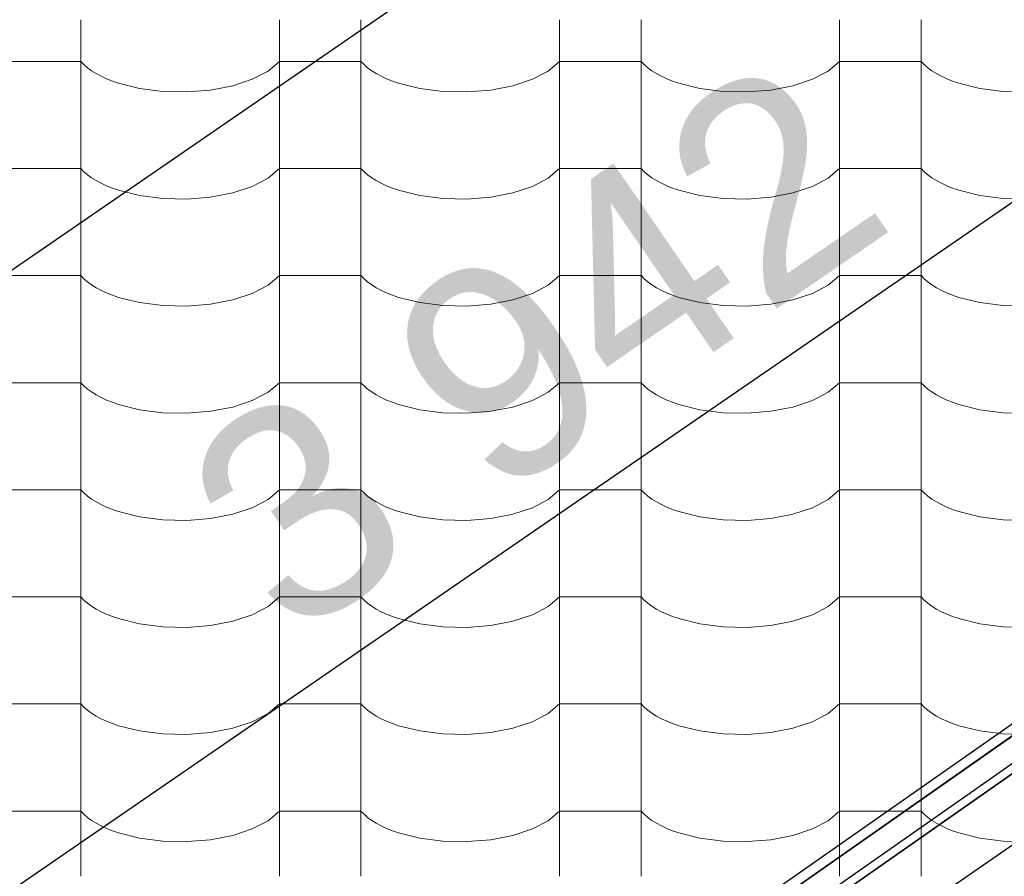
# Model space of a CAD drawing. Header units: millimetres. Extents: x -36478 to 31050, y -14815 to 11827.
# Tile 463 of 656: x -8305 to -7725, y 8535 to 9040. Entities that reach past the tile are written whole.
import ezdxf

# ---------------------------------------------------------------- set-up
doc = ezdxf.new("R2010")
doc.units = ezdxf.units.MM
doc.header["$MEASUREMENT"] = 0
doc.linetypes.add('Wipeout_Contour', pattern=[1000, 0, -1000])
for name, color, linetype in [('Nové_0', 7, 'Continuous'), ('Nové_Konstrukce - krov', 7, 'Continuous'), ('Nové_Kóty - SP', 7, 'Continuous'), ('Nové_Výplně - Povrchové', 7, 'Continuous')]:
    doc.layers.add(name, color=color, linetype=linetype)
doc.styles.add('GENEROVANÝ_STYL_2', font='txt')
doc.dimstyles.new('GENEROVANÝ_STYL__1', dxfattribs={"dimtxt": 125, "dimasz": 190, "dimexe": 0.18, "dimexo": 300, "dimgap": 0, "dimtad": 1, "dimdec": 0, "dimzin": 0, "dimdsep": 46, "dimtxsty": 'GENEROVANÝ_STYL_2', "dimblk": 'ARROWHEAD_6', "dimblk1": 'ARROWHEAD_6', "dimblk2": 'ARROWHEAD_6', "dimcen": 0.09, "dimclrd": 1, "dimclre": 1, "dimclrt": 1, "dimazin": 0, "dimtfac": 1, "dimtdec": 4, "dimtmove": 0, "dimatfit": 3, "dimfxl": 1, "dimtolj": 1, "dimtzin": 0, "dimarcsym": 0})
doc.dimstyles.new('GENEROVANÝ_STYL__2', dxfattribs={"dimtxt": 125, "dimasz": 190, "dimexe": 0.18, "dimexo": 300, "dimgap": 0, "dimtad": 1, "dimdec": 0, "dimzin": 0, "dimdsep": 46, "dimtxsty": 'GENEROVANÝ_STYL_2', "dimblk": 'ARROWHEAD_6', "dimblk1": 'ARROWHEAD_6', "dimblk2": 'ARROWHEAD_6', "dimcen": 0.09, "dimclrd": 1, "dimclre": 1, "dimclrt": 1, "dimazin": 0, "dimtfac": 1, "dimtdec": 4, "dimtmove": 2, "dimatfit": 3, "dimfxl": 1, "dimtolj": 1, "dimtzin": 0, "dimarcsym": 0})

# ---------------------------------------------------------------- blocks, each defined once
blk = doc.blocks.new('*X13')
at = {"layer": 'Nové_Výplně - Povrchové', "color": 21, "linetype": 'Continuous', "lineweight": 20, "true_color": 0xffaaaa}
for p, q in [((-8268.69, 9039.87), (-8268.69, 8976.99)), ((-8151.72, 9039.87), (-8151.72, 8976.99)), ((-8103.69, 9039.87), (-8103.69, 8976.99)), ((-7986.72, 9039.87), (-7986.72, 8976.99)), ((-7938.69, 9039.87), (-7938.69, 8976.99)), ((-7821.72, 9039.87), (-7821.72, 8976.99)), ((-7773.69, 9039.87), (-7773.69, 8976.99)), ((-8292.71, 9015.34), (-8316.72, 9015.34)), ((-8268.69, 9015.34), (-8292.71, 9015.34)), ((-8268.69, 9015.34), (-8266.86, 9013.44)), ((-8158.39, 9009.65), (-8151.72, 9015.34)), ((-8127.71, 9015.34), (-8151.72, 9015.34)), ((-8103.69, 9015.34), (-8127.71, 9015.34)), ((-8103.69, 9015.34), (-8101.86, 9013.44)), ((-7993.39, 9009.65), (-7986.72, 9015.34)), ((-7962.71, 9015.34), (-7986.72, 9015.34)), ((-7938.69, 9015.34), (-7962.71, 9015.34)), ((-7938.69, 9015.34), (-7936.86, 9013.44)), ((-7828.39, 9009.65), (-7821.72, 9015.34)), ((-7797.71, 9015.34), (-7821.72, 9015.34)), ((-7773.69, 9015.34), (-7797.71, 9015.34)), ((-7773.69, 9015.34), (-7771.86, 9013.44)), ((-8266.86, 9013.44), (-8264.74, 9011.61)), ((-8264.74, 9011.61), (-8262.34, 9009.86)), ((-8262.34, 9009.86), (-8259.65, 9008.19)), ((-8259.65, 9008.19), (-8256.71, 9006.61)), ((-8167.7, 9004.78), (-8158.39, 9009.65)), ((-8101.86, 9013.44), (-8099.74, 9011.61)), ((-8099.74, 9011.61), (-8097.34, 9009.86)), ((-8097.34, 9009.86), (-8094.65, 9008.19)), ((-8094.65, 9008.19), (-8091.71, 9006.61)), ((-8002.7, 9004.78), (-7993.39, 9009.65)), ((-7936.86, 9013.44), (-7934.74, 9011.61)), ((-7934.74, 9011.61), (-7932.34, 9009.86)), ((-7932.34, 9009.86), (-7929.65, 9008.19)), ((-7929.65, 9008.19), (-7926.71, 9006.61)), ((-7837.7, 9004.78), (-7828.39, 9009.65)), ((-7771.86, 9013.44), (-7769.74, 9011.61)), ((-7769.74, 9011.61), (-7767.34, 9009.86)), ((-7767.34, 9009.86), (-7764.65, 9008.19)), ((-7764.65, 9008.19), (-7761.71, 9006.61)), ((-8256.71, 9006.61), (-8253.53, 9005.13)), ((-8253.53, 9005.13), (-8250.12, 9003.76)), ((-8250.12, 9003.76), (-8246.5, 9002.51)), ((-8246.5, 9002.51), (-8234.05, 8999.41)), ((-8179.18, 9000.99), (-8167.7, 9004.78)), ((-8091.71, 9006.61), (-8088.53, 9005.13)), ((-8088.53, 9005.13), (-8085.12, 9003.76)), ((-8085.12, 9003.76), (-8081.5, 9002.51)), ((-8081.5, 9002.51), (-8069.05, 8999.41)), ((-8014.18, 9000.99), (-8002.7, 9004.78)), ((-7926.71, 9006.61), (-7923.53, 9005.13)), ((-7923.53, 9005.13), (-7920.12, 9003.76)), ((-7920.12, 9003.76), (-7916.5, 9002.51)), ((-7916.5, 9002.51), (-7904.05, 8999.41)), ((-7849.18, 9000.99), (-7837.7, 9004.78)), ((-7761.71, 9006.61), (-7758.53, 9005.13)), ((-7758.53, 9005.13), (-7755.12, 9003.76)), ((-7755.12, 9003.76), (-7751.5, 9002.51)), ((-7751.5, 9002.51), (-7739.05, 8999.41)), ((-8234.05, 8999.41), (-8220.39, 8997.65)), ((-8220.39, 8997.65), (-8206.21, 8997.33)), ((-8206.21, 8997.33), (-8192.24, 8998.46)), ((-8192.24, 8998.46), (-8179.18, 9000.99)), ((-8069.05, 8999.41), (-8055.39, 8997.65)), ((-8055.39, 8997.65), (-8041.21, 8997.33)), ((-8041.21, 8997.33), (-8027.24, 8998.46)), ((-8027.24, 8998.46), (-8014.18, 9000.99)), ((-7904.05, 8999.41), (-7890.39, 8997.65)), ((-7890.39, 8997.65), (-7876.21, 8997.33)), ((-7876.21, 8997.33), (-7862.24, 8998.46)), ((-7862.24, 8998.46), (-7849.18, 9000.99)), ((-7739.05, 8999.41), (-7725.39, 8997.65)), ((-7725.39, 8997.65), (-7711.21, 8997.33)), ((-8268.69, 8976.77), (-8268.69, 8913.89)), ((-8151.72, 8976.77), (-8151.72, 8913.89)), ((-8103.69, 8976.77), (-8103.69, 8913.89)), ((-7986.72, 8976.77), (-7986.72, 8913.89)), ((-7938.69, 8976.77), (-7938.69, 8913.89)), ((-7821.72, 8976.77), (-7821.72, 8913.89)), ((-7773.69, 8976.77), (-7773.69, 8913.89)), ((-8292.71, 8952.23), (-8316.72, 8952.23)), ((-8268.69, 8952.23), (-8292.71, 8952.23)), ((-8268.69, 8952.23), (-8266.86, 8950.34)), ((-8266.86, 8950.34), (-8264.74, 8948.51)), ((-8158.39, 8946.54), (-8151.72, 8952.23)), ((-8127.71, 8952.23), (-8151.72, 8952.23)), ((-8103.69, 8952.23), (-8127.71, 8952.23)), ((-8103.69, 8952.23), (-8101.86, 8950.34)), ((-8101.86, 8950.34), (-8099.74, 8948.51)), ((-7993.39, 8946.54), (-7986.72, 8952.23)), ((-7962.71, 8952.23), (-7986.72, 8952.23)), ((-7938.69, 8952.23), (-7962.71, 8952.23)), ((-7938.69, 8952.23), (-7936.86, 8950.34)), ((-7936.86, 8950.34), (-7934.74, 8948.51)), ((-7828.39, 8946.54), (-7821.72, 8952.23)), ((-7797.71, 8952.23), (-7821.72, 8952.23)), ((-7773.69, 8952.23), (-7797.71, 8952.23)), ((-7773.69, 8952.23), (-7771.86, 8950.34)), ((-7771.86, 8950.34), (-7769.74, 8948.51)), ((-8264.74, 8948.51), (-8262.34, 8946.76)), ((-8262.34, 8946.76), (-8259.65, 8945.08)), ((-8259.65, 8945.08), (-8256.71, 8943.5)), ((-8167.7, 8941.68), (-8158.39, 8946.54)), ((-8099.74, 8948.51), (-8097.34, 8946.76)), ((-8097.34, 8946.76), (-8094.65, 8945.08)), ((-8094.65, 8945.08), (-8091.71, 8943.5)), ((-8002.7, 8941.68), (-7993.39, 8946.54)), ((-7934.74, 8948.51), (-7932.34, 8946.76)), ((-7932.34, 8946.76), (-7929.65, 8945.08)), ((-7929.65, 8945.08), (-7926.71, 8943.5)), ((-7837.7, 8941.68), (-7828.39, 8946.54)), ((-7769.74, 8948.51), (-7767.34, 8946.76)), ((-7767.34, 8946.76), (-7764.65, 8945.08)), ((-7764.65, 8945.08), (-7761.71, 8943.5)), ((-8256.71, 8943.5), (-8253.53, 8942.03)), ((-8253.53, 8942.03), (-8250.12, 8940.66)), ((-8250.12, 8940.66), (-8246.5, 8939.4)), ((-8246.5, 8939.4), (-8234.05, 8936.3)), ((-8179.18, 8937.89), (-8167.7, 8941.68)), ((-8091.71, 8943.5), (-8088.53, 8942.03)), ((-8088.53, 8942.03), (-8085.12, 8940.66)), ((-8085.12, 8940.66), (-8081.5, 8939.4)), ((-8081.5, 8939.4), (-8069.05, 8936.3)), ((-8014.18, 8937.89), (-8002.7, 8941.68)), ((-7926.71, 8943.5), (-7923.53, 8942.03)), ((-7923.53, 8942.03), (-7920.12, 8940.66)), ((-7920.12, 8940.66), (-7916.5, 8939.4)), ((-7916.5, 8939.4), (-7904.05, 8936.3)), ((-7849.18, 8937.89), (-7837.7, 8941.68)), ((-7761.71, 8943.5), (-7758.53, 8942.03)), ((-7758.53, 8942.03), (-7755.12, 8940.66)), ((-7755.12, 8940.66), (-7751.5, 8939.4)), ((-7751.5, 8939.4), (-7739.05, 8936.3)), ((-8234.05, 8936.3), (-8220.39, 8934.55)), ((-8220.39, 8934.55), (-8206.21, 8934.23)), ((-8206.21, 8934.23), (-8192.24, 8935.36)), ((-8192.24, 8935.36), (-8179.18, 8937.89)), ((-8069.05, 8936.3), (-8055.39, 8934.55)), ((-8055.39, 8934.55), (-8041.21, 8934.23)), ((-8041.21, 8934.23), (-8027.24, 8935.36)), ((-8027.24, 8935.36), (-8014.18, 8937.89)), ((-7904.05, 8936.3), (-7890.39, 8934.55)), ((-7890.39, 8934.55), (-7876.21, 8934.23)), ((-7876.21, 8934.23), (-7862.24, 8935.36)), ((-7862.24, 8935.36), (-7849.18, 8937.89)), ((-7739.05, 8936.3), (-7725.39, 8934.55)), ((-7725.39, 8934.55), (-7711.21, 8934.23)), ((-8268.69, 8913.66), (-8268.69, 8850.78)), ((-8151.72, 8913.66), (-8151.72, 8850.78)), ((-8103.69, 8913.66), (-8103.69, 8850.78)), ((-7986.72, 8913.66), (-7986.72, 8850.78)), ((-7938.69, 8913.66), (-7938.69, 8850.78)), ((-7821.72, 8913.66), (-7821.72, 8850.78)), ((-7773.69, 8913.66), (-7773.69, 8850.78)), ((-8292.71, 8889.13), (-8316.72, 8889.13)), ((-8268.69, 8889.13), (-8292.71, 8889.13)), ((-8268.69, 8889.13), (-8266.86, 8887.24)), ((-8266.86, 8887.24), (-8264.74, 8885.41)), ((-8158.39, 8883.44), (-8151.72, 8889.13)), ((-8127.71, 8889.13), (-8151.72, 8889.13)), ((-8103.69, 8889.13), (-8127.71, 8889.13)), ((-8103.69, 8889.13), (-8101.86, 8887.24)), ((-8101.86, 8887.24), (-8099.74, 8885.41)), ((-7993.39, 8883.44), (-7986.72, 8889.13)), ((-7962.71, 8889.13), (-7986.72, 8889.13)), ((-7938.69, 8889.13), (-7962.71, 8889.13)), ((-7938.69, 8889.13), (-7936.86, 8887.24)), ((-7936.86, 8887.24), (-7934.74, 8885.41)), ((-7828.39, 8883.44), (-7821.72, 8889.13)), ((-7797.71, 8889.13), (-7821.72, 8889.13)), ((-7773.69, 8889.13), (-7797.71, 8889.13)), ((-7773.69, 8889.13), (-7771.86, 8887.24)), ((-7771.86, 8887.24), (-7769.74, 8885.41)), ((-8264.74, 8885.41), (-8262.34, 8883.65)), ((-8262.34, 8883.65), (-8259.65, 8881.98)), ((-8259.65, 8881.98), (-8256.71, 8880.4)), ((-8167.7, 8878.57), (-8158.39, 8883.44)), ((-8099.74, 8885.41), (-8097.34, 8883.65)), ((-8097.34, 8883.65), (-8094.65, 8881.98)), ((-8094.65, 8881.98), (-8091.71, 8880.4)), ((-8002.7, 8878.57), (-7993.39, 8883.44)), ((-7934.74, 8885.41), (-7932.34, 8883.65)), ((-7932.34, 8883.65), (-7929.65, 8881.98)), ((-7929.65, 8881.98), (-7926.71, 8880.4)), ((-7837.7, 8878.57), (-7828.39, 8883.44)), ((-7769.74, 8885.41), (-7767.34, 8883.65)), ((-7767.34, 8883.65), (-7764.65, 8881.98)), ((-7764.65, 8881.98), (-7761.71, 8880.4)), ((-8256.71, 8880.4), (-8253.53, 8878.92)), ((-8253.53, 8878.92), (-8250.12, 8877.55)), ((-8250.12, 8877.55), (-8246.5, 8876.3)), ((-8246.5, 8876.3), (-8234.05, 8873.2)), ((-8192.24, 8872.25), (-8179.18, 8874.78)), ((-8179.18, 8874.78), (-8167.7, 8878.57)), ((-8091.71, 8880.4), (-8088.53, 8878.92)), ((-8088.53, 8878.92), (-8085.12, 8877.55)), ((-8085.12, 8877.55), (-8081.5, 8876.3)), ((-8081.5, 8876.3), (-8069.05, 8873.2)), ((-8027.24, 8872.25), (-8014.18, 8874.78)), ((-8014.18, 8874.78), (-8002.7, 8878.57)), ((-7926.71, 8880.4), (-7923.53, 8878.92)), ((-7923.53, 8878.92), (-7920.12, 8877.55)), ((-7920.12, 8877.55), (-7916.5, 8876.3)), ((-7916.5, 8876.3), (-7904.05, 8873.2)), ((-7862.24, 8872.25), (-7849.18, 8874.78)), ((-7849.18, 8874.78), (-7837.7, 8878.57)), ((-7761.71, 8880.4), (-7758.53, 8878.92)), ((-7758.53, 8878.92), (-7755.12, 8877.55)), ((-7755.12, 8877.55), (-7751.5, 8876.3)), ((-7751.5, 8876.3), (-7739.05, 8873.2)), ((-8234.05, 8873.2), (-8220.39, 8871.44)), ((-8220.39, 8871.44), (-8206.21, 8871.12)), ((-8206.21, 8871.12), (-8192.24, 8872.25)), ((-8069.05, 8873.2), (-8055.39, 8871.44)), ((-8055.39, 8871.44), (-8041.21, 8871.12)), ((-8041.21, 8871.12), (-8027.24, 8872.25)), ((-7904.05, 8873.2), (-7890.39, 8871.44)), ((-7890.39, 8871.44), (-7876.21, 8871.12)), ((-7876.21, 8871.12), (-7862.24, 8872.25)), ((-7739.05, 8873.2), (-7725.39, 8871.44)), ((-7725.39, 8871.44), (-7711.21, 8871.12)), ((-8268.69, 8850.56), (-8268.69, 8787.68)), ((-8151.72, 8850.56), (-8151.72, 8787.68)), ((-8103.69, 8850.56), (-8103.69, 8787.68)), ((-7986.72, 8850.56), (-7986.72, 8787.68)), ((-7938.69, 8850.56), (-7938.69, 8787.68)), ((-7821.72, 8850.56), (-7821.72, 8787.68)), ((-7773.69, 8850.56), (-7773.69, 8787.68)), ((-8292.71, 8826.03), (-8316.72, 8826.03)), ((-8268.69, 8826.03), (-8292.71, 8826.03)), ((-8268.69, 8826.03), (-8266.86, 8824.13)), ((-8266.86, 8824.13), (-8264.74, 8822.3)), ((-8158.39, 8820.34), (-8151.72, 8826.03)), ((-8127.71, 8826.03), (-8151.72, 8826.03)), ((-8103.69, 8826.03), (-8127.71, 8826.03)), ((-8103.69, 8826.03), (-8101.86, 8824.13)), ((-8101.86, 8824.13), (-8099.74, 8822.3)), ((-7993.39, 8820.34), (-7986.72, 8826.03)), ((-7962.71, 8826.03), (-7986.72, 8826.03)), ((-7938.69, 8826.03), (-7962.71, 8826.03)), ((-7938.69, 8826.03), (-7936.86, 8824.13)), ((-7936.86, 8824.13), (-7934.74, 8822.3)), ((-7828.39, 8820.34), (-7821.72, 8826.03)), ((-7797.71, 8826.03), (-7821.72, 8826.03)), ((-7773.69, 8826.03), (-7797.71, 8826.03)), ((-7773.69, 8826.03), (-7771.86, 8824.13)), ((-7771.86, 8824.13), (-7769.74, 8822.3)), ((-8264.74, 8822.3), (-8262.34, 8820.55)), ((-8262.34, 8820.55), (-8259.65, 8818.87)), ((-8259.65, 8818.87), (-8256.71, 8817.3)), ((-8256.71, 8817.3), (-8253.53, 8815.82)), ((-8167.7, 8815.47), (-8158.39, 8820.34)), ((-8099.74, 8822.3), (-8097.34, 8820.55)), ((-8097.34, 8820.55), (-8094.65, 8818.87)), ((-8094.65, 8818.87), (-8091.71, 8817.3)), ((-8091.71, 8817.3), (-8088.53, 8815.82)), ((-8002.7, 8815.47), (-7993.39, 8820.34)), ((-7934.74, 8822.3), (-7932.34, 8820.55)), ((-7932.34, 8820.55), (-7929.65, 8818.87)), ((-7929.65, 8818.87), (-7926.71, 8817.3)), ((-7926.71, 8817.3), (-7923.53, 8815.82)), ((-7837.7, 8815.47), (-7828.39, 8820.34)), ((-7769.74, 8822.3), (-7767.34, 8820.55)), ((-7767.34, 8820.55), (-7764.65, 8818.87)), ((-7764.65, 8818.87), (-7761.71, 8817.3)), ((-7761.71, 8817.3), (-7758.53, 8815.82)), ((-8253.53, 8815.82), (-8250.12, 8814.45)), ((-8250.12, 8814.45), (-8246.5, 8813.19)), ((-8246.5, 8813.19), (-8234.05, 8810.09)), ((-8192.24, 8809.15), (-8179.18, 8811.68)), ((-8179.18, 8811.68), (-8167.7, 8815.47)), ((-8088.53, 8815.82), (-8085.12, 8814.45)), ((-8085.12, 8814.45), (-8081.5, 8813.19)), ((-8081.5, 8813.19), (-8069.05, 8810.09)), ((-8027.24, 8809.15), (-8014.18, 8811.68)), ((-8014.18, 8811.68), (-8002.7, 8815.47)), ((-7923.53, 8815.82), (-7920.12, 8814.45)), ((-7920.12, 8814.45), (-7916.5, 8813.19)), ((-7916.5, 8813.19), (-7904.05, 8810.09)), ((-7862.24, 8809.15), (-7849.18, 8811.68)), ((-7849.18, 8811.68), (-7837.7, 8815.47)), ((-7758.53, 8815.82), (-7755.12, 8814.45)), ((-7755.12, 8814.45), (-7751.5, 8813.19)), ((-7751.5, 8813.19), (-7739.05, 8810.09)), ((-8234.05, 8810.09), (-8220.39, 8808.34)), ((-8220.39, 8808.34), (-8206.21, 8808.02)), ((-8206.21, 8808.02), (-8192.24, 8809.15)), ((-8069.05, 8810.09), (-8055.39, 8808.34)), ((-8055.39, 8808.34), (-8041.21, 8808.02)), ((-8041.21, 8808.02), (-8027.24, 8809.15)), ((-7904.05, 8810.09), (-7890.39, 8808.34)), ((-7890.39, 8808.34), (-7876.21, 8808.02)), ((-7876.21, 8808.02), (-7862.24, 8809.15)), ((-7739.05, 8810.09), (-7725.39, 8808.34)), ((-7725.39, 8808.34), (-7711.21, 8808.02)), ((-8268.69, 8787.45), (-8268.69, 8724.57)), ((-8151.72, 8787.45), (-8151.72, 8724.57)), ((-8103.69, 8787.45), (-8103.69, 8724.57)), ((-7986.72, 8787.45), (-7986.72, 8724.57)), ((-7938.69, 8787.45), (-7938.69, 8724.57)), ((-7821.72, 8787.45), (-7821.72, 8724.57)), ((-7773.69, 8787.45), (-7773.69, 8724.57)), ((-8292.71, 8762.92), (-8316.72, 8762.92)), ((-8268.69, 8762.92), (-8292.71, 8762.92)), ((-8268.69, 8762.92), (-8266.86, 8761.03)), ((-8266.86, 8761.03), (-8264.74, 8759.2)), ((-8264.74, 8759.2), (-8262.34, 8757.44)), ((-8158.39, 8757.23), (-8151.72, 8762.92)), ((-8127.71, 8762.92), (-8151.72, 8762.92)), ((-8103.69, 8762.92), (-8127.71, 8762.92)), ((-8103.69, 8762.92), (-8101.86, 8761.03)), ((-8101.86, 8761.03), (-8099.74, 8759.2)), ((-8099.74, 8759.2), (-8097.34, 8757.44)), ((-7993.39, 8757.23), (-7986.72, 8762.92)), ((-7962.71, 8762.92), (-7986.72, 8762.92)), ((-7938.69, 8762.92), (-7962.71, 8762.92)), ((-7938.69, 8762.92), (-7936.86, 8761.03)), ((-7936.86, 8761.03), (-7934.74, 8759.2)), ((-7934.74, 8759.2), (-7932.34, 8757.44)), ((-7828.39, 8757.23), (-7821.72, 8762.92)), ((-7797.71, 8762.92), (-7821.72, 8762.92)), ((-7773.69, 8762.92), (-7797.71, 8762.92)), ((-7773.69, 8762.92), (-7771.86, 8761.03)), ((-7771.86, 8761.03), (-7769.74, 8759.2)), ((-7769.74, 8759.2), (-7767.34, 8757.44)), ((-8262.34, 8757.44), (-8259.65, 8755.77)), ((-8259.65, 8755.77), (-8256.71, 8754.19)), ((-8256.71, 8754.19), (-8253.53, 8752.71)), ((-8167.7, 8752.37), (-8158.39, 8757.23)), ((-8097.34, 8757.44), (-8094.65, 8755.77)), ((-8094.65, 8755.77), (-8091.71, 8754.19)), ((-8091.71, 8754.19), (-8088.53, 8752.71)), ((-8002.7, 8752.37), (-7993.39, 8757.23)), ((-7932.34, 8757.44), (-7929.65, 8755.77)), ((-7929.65, 8755.77), (-7926.71, 8754.19)), ((-7926.71, 8754.19), (-7923.53, 8752.71)), ((-7837.7, 8752.37), (-7828.39, 8757.23)), ((-7767.34, 8757.44), (-7764.65, 8755.77)), ((-7764.65, 8755.77), (-7761.71, 8754.19)), ((-7761.71, 8754.19), (-7758.53, 8752.71)), ((-8253.53, 8752.71), (-8250.12, 8751.34)), ((-8250.12, 8751.34), (-8246.5, 8750.09)), ((-8246.5, 8750.09), (-8234.05, 8746.99)), ((-8192.24, 8746.04), (-8179.18, 8748.57)), ((-8179.18, 8748.57), (-8167.7, 8752.37)), ((-8088.53, 8752.71), (-8085.12, 8751.34)), ((-8085.12, 8751.34), (-8081.5, 8750.09)), ((-8081.5, 8750.09), (-8069.05, 8746.99)), ((-8027.24, 8746.04), (-8014.18, 8748.57)), ((-8014.18, 8748.57), (-8002.7, 8752.37)), ((-7923.53, 8752.71), (-7920.12, 8751.34)), ((-7920.12, 8751.34), (-7916.5, 8750.09)), ((-7916.5, 8750.09), (-7904.05, 8746.99)), ((-7862.24, 8746.04), (-7849.18, 8748.57)), ((-7849.18, 8748.57), (-7837.7, 8752.37)), ((-7758.53, 8752.71), (-7755.12, 8751.34)), ((-7755.12, 8751.34), (-7751.5, 8750.09)), ((-7751.5, 8750.09), (-7739.05, 8746.99)), ((-8234.05, 8746.99), (-8220.39, 8745.23)), ((-8220.39, 8745.23), (-8206.21, 8744.91)), ((-8206.21, 8744.91), (-8192.24, 8746.04)), ((-8069.05, 8746.99), (-8055.39, 8745.23)), ((-8055.39, 8745.23), (-8041.21, 8744.91)), ((-8041.21, 8744.91), (-8027.24, 8746.04)), ((-7904.05, 8746.99), (-7890.39, 8745.23)), ((-7890.39, 8745.23), (-7876.21, 8744.91)), ((-7876.21, 8744.91), (-7862.24, 8746.04)), ((-7739.05, 8746.99), (-7725.39, 8745.23)), ((-7725.39, 8745.23), (-7711.21, 8744.91)), ((-8268.69, 8724.35), (-8268.69, 8661.47)), ((-8151.72, 8724.35), (-8151.72, 8661.47)), ((-8103.69, 8724.35), (-8103.69, 8661.47)), ((-7986.72, 8724.35), (-7986.72, 8661.47)), ((-7938.69, 8724.35), (-7938.69, 8661.47)), ((-7821.72, 8724.35), (-7821.72, 8661.47)), ((-7773.69, 8724.35), (-7773.69, 8661.47)), ((-8292.71, 8699.82), (-8316.72, 8699.82)), ((-8268.69, 8699.82), (-8292.71, 8699.82)), ((-8268.69, 8699.82), (-8266.86, 8697.92)), ((-8266.86, 8697.92), (-8264.74, 8696.09)), ((-8264.74, 8696.09), (-8262.34, 8694.34)), ((-8158.39, 8694.13), (-8151.72, 8699.82)), ((-8127.71, 8699.82), (-8151.72, 8699.82)), ((-8103.69, 8699.82), (-8127.71, 8699.82)), ((-8103.69, 8699.82), (-8101.86, 8697.92)), ((-8101.86, 8697.92), (-8099.74, 8696.09)), ((-8099.74, 8696.09), (-8097.34, 8694.34)), ((-7993.39, 8694.13), (-7986.72, 8699.82)), ((-7962.71, 8699.82), (-7986.72, 8699.82)), ((-7938.69, 8699.82), (-7962.71, 8699.82)), ((-7938.69, 8699.82), (-7936.86, 8697.92)), ((-7936.86, 8697.92), (-7934.74, 8696.09)), ((-7934.74, 8696.09), (-7932.34, 8694.34)), ((-7828.39, 8694.13), (-7821.72, 8699.82)), ((-7797.71, 8699.82), (-7821.72, 8699.82)), ((-7773.69, 8699.82), (-7797.71, 8699.82)), ((-7773.69, 8699.82), (-7771.86, 8697.92)), ((-7771.86, 8697.92), (-7769.74, 8696.09)), ((-7769.74, 8696.09), (-7767.34, 8694.34)), ((-8262.34, 8694.34), (-8259.65, 8692.66)), ((-8259.65, 8692.66), (-8256.71, 8691.09)), ((-8256.71, 8691.09), (-8253.53, 8689.61)), ((-8253.53, 8689.61), (-8250.12, 8688.24)), ((-8179.18, 8685.47), (-8167.7, 8689.26)), ((-8167.7, 8689.26), (-8158.39, 8694.13)), ((-8097.34, 8694.34), (-8094.65, 8692.66)), ((-8094.65, 8692.66), (-8091.71, 8691.09)), ((-8091.71, 8691.09), (-8088.53, 8689.61)), ((-8088.53, 8689.61), (-8085.12, 8688.24)), ((-8014.18, 8685.47), (-8002.7, 8689.26)), ((-8002.7, 8689.26), (-7993.39, 8694.13)), ((-7932.34, 8694.34), (-7929.65, 8692.66)), ((-7929.65, 8692.66), (-7926.71, 8691.09)), ((-7926.71, 8691.09), (-7923.53, 8689.61)), ((-7923.53, 8689.61), (-7920.12, 8688.24)), ((-7849.18, 8685.47), (-7837.7, 8689.26)), ((-7837.7, 8689.26), (-7828.39, 8694.13)), ((-7767.34, 8694.34), (-7764.65, 8692.66)), ((-7764.65, 8692.66), (-7761.71, 8691.09)), ((-7761.71, 8691.09), (-7758.53, 8689.61)), ((-7758.53, 8689.61), (-7755.12, 8688.24)), ((-8250.12, 8688.24), (-8246.5, 8686.98)), ((-8246.5, 8686.98), (-8234.05, 8683.88)), ((-8234.05, 8683.88), (-8220.39, 8682.13)), ((-8192.24, 8682.94), (-8179.18, 8685.47)), ((-8085.12, 8688.24), (-8081.5, 8686.98)), ((-8081.5, 8686.98), (-8069.05, 8683.88)), ((-8069.05, 8683.88), (-8055.39, 8682.13)), ((-8027.24, 8682.94), (-8014.18, 8685.47)), ((-7920.12, 8688.24), (-7916.5, 8686.98)), ((-7916.5, 8686.98), (-7904.05, 8683.88)), ((-7904.05, 8683.88), (-7890.39, 8682.13)), ((-7862.24, 8682.94), (-7849.18, 8685.47)), ((-7755.12, 8688.24), (-7751.5, 8686.98)), ((-7751.5, 8686.98), (-7739.05, 8683.88)), ((-7739.05, 8683.88), (-7725.39, 8682.13)), ((-8220.39, 8682.13), (-8206.21, 8681.81)), ((-8206.21, 8681.81), (-8192.24, 8682.94)), ((-8055.39, 8682.13), (-8041.21, 8681.81)), ((-8041.21, 8681.81), (-8027.24, 8682.94)), ((-7890.39, 8682.13), (-7876.21, 8681.81)), ((-7876.21, 8681.81), (-7862.24, 8682.94)), ((-7725.39, 8682.13), (-7711.21, 8681.81)), ((-8268.69, 8661.24), (-8268.69, 8598.36)), ((-8151.72, 8661.24), (-8151.72, 8598.36)), ((-8103.69, 8661.24), (-8103.69, 8598.36)), ((-7986.72, 8661.24), (-7986.72, 8598.36)), ((-7938.69, 8661.24), (-7938.69, 8598.36)), ((-7821.72, 8661.24), (-7821.72, 8598.36)), ((-7773.69, 8661.24), (-7773.69, 8598.36)), ((-8292.71, 8636.71), (-8316.72, 8636.71)), ((-8268.69, 8636.71), (-8292.71, 8636.71)), ((-8268.69, 8636.71), (-8266.86, 8634.82)), ((-8266.86, 8634.82), (-8264.74, 8632.99)), ((-8264.74, 8632.99), (-8262.34, 8631.23)), ((-8262.34, 8631.23), (-8259.65, 8629.56)), ((-8158.39, 8631.02), (-8151.72, 8636.71)), ((-8127.71, 8636.71), (-8151.72, 8636.71)), ((-8103.69, 8636.71), (-8127.71, 8636.71)), ((-8103.69, 8636.71), (-8101.86, 8634.82)), ((-8101.86, 8634.82), (-8099.74, 8632.99)), ((-8099.74, 8632.99), (-8097.34, 8631.23)), ((-8097.34, 8631.23), (-8094.65, 8629.56)), ((-7993.39, 8631.02), (-7986.72, 8636.71)), ((-7962.71, 8636.71), (-7986.72, 8636.71)), ((-7938.69, 8636.71), (-7962.71, 8636.71)), ((-7938.69, 8636.71), (-7936.86, 8634.82)), ((-7936.86, 8634.82), (-7934.74, 8632.99)), ((-7934.74, 8632.99), (-7932.34, 8631.23)), ((-7932.34, 8631.23), (-7929.65, 8629.56)), ((-7828.39, 8631.02), (-7821.72, 8636.71)), ((-7797.71, 8636.71), (-7821.72, 8636.71)), ((-7773.69, 8636.71), (-7797.71, 8636.71)), ((-7773.69, 8636.71), (-7771.86, 8634.82)), ((-7771.86, 8634.82), (-7769.74, 8632.99)), ((-7769.74, 8632.99), (-7767.34, 8631.23)), ((-7767.34, 8631.23), (-7764.65, 8629.56)), ((-8259.65, 8629.56), (-8256.71, 8627.98)), ((-8256.71, 8627.98), (-8253.53, 8626.5)), ((-8253.53, 8626.5), (-8250.12, 8625.13)), ((-8179.18, 8622.36), (-8167.7, 8626.16)), ((-8167.7, 8626.16), (-8158.39, 8631.02)), ((-8094.65, 8629.56), (-8091.71, 8627.98)), ((-8091.71, 8627.98), (-8088.53, 8626.5)), ((-8088.53, 8626.5), (-8085.12, 8625.13)), ((-8014.18, 8622.36), (-8002.7, 8626.16)), ((-8002.7, 8626.16), (-7993.39, 8631.02)), ((-7929.65, 8629.56), (-7926.71, 8627.98)), ((-7926.71, 8627.98), (-7923.53, 8626.5)), ((-7923.53, 8626.5), (-7920.12, 8625.13)), ((-7849.18, 8622.36), (-7837.7, 8626.16)), ((-7837.7, 8626.16), (-7828.39, 8631.02)), ((-7764.65, 8629.56), (-7761.71, 8627.98)), ((-7761.71, 8627.98), (-7758.53, 8626.5)), ((-7758.53, 8626.5), (-7755.12, 8625.13)), ((-8250.12, 8625.13), (-8246.5, 8623.88)), ((-8246.5, 8623.88), (-8234.05, 8620.78)), ((-8234.05, 8620.78), (-8220.39, 8619.02)), ((-8206.21, 8618.7), (-8192.24, 8619.84)), ((-8192.24, 8619.84), (-8179.18, 8622.36)), ((-8085.12, 8625.13), (-8081.5, 8623.88)), ((-8081.5, 8623.88), (-8069.05, 8620.78)), ((-8069.05, 8620.78), (-8055.39, 8619.02)), ((-8041.21, 8618.7), (-8027.24, 8619.84)), ((-8027.24, 8619.84), (-8014.18, 8622.36)), ((-7920.12, 8625.13), (-7916.5, 8623.88)), ((-7916.5, 8623.88), (-7904.05, 8620.78)), ((-7904.05, 8620.78), (-7890.39, 8619.02)), ((-7876.21, 8618.7), (-7862.24, 8619.84)), ((-7862.24, 8619.84), (-7849.18, 8622.36)), ((-7755.12, 8625.13), (-7751.5, 8623.88)), ((-7751.5, 8623.88), (-7739.05, 8620.78)), ((-7739.05, 8620.78), (-7725.39, 8619.02)), ((-8220.39, 8619.02), (-8206.21, 8618.7)), ((-8055.39, 8619.02), (-8041.21, 8618.7)), ((-7890.39, 8619.02), (-7876.21, 8618.7)), ((-7725.39, 8619.02), (-7711.21, 8618.7)), ((-8268.69, 8598.14), (-8268.69, 8535.26)), ((-8151.72, 8598.14), (-8151.72, 8535.26)), ((-8103.69, 8598.14), (-8103.69, 8535.26)), ((-7986.72, 8598.14), (-7986.72, 8535.26)), ((-7938.69, 8598.14), (-7938.69, 8535.26)), ((-7821.72, 8598.14), (-7821.72, 8535.26)), ((-7773.69, 8598.14), (-7773.69, 8535.26)), ((-8292.71, 8573.61), (-8316.72, 8573.61)), ((-8268.69, 8573.61), (-8292.71, 8573.61)), ((-8268.69, 8573.61), (-8266.86, 8571.71)), ((-8158.39, 8567.92), (-8151.72, 8573.61)), ((-8127.71, 8573.61), (-8151.72, 8573.61)), ((-8103.69, 8573.61), (-8127.71, 8573.61)), ((-8103.69, 8573.61), (-8101.86, 8571.71)), ((-7993.39, 8567.92), (-7986.72, 8573.61)), ((-7962.71, 8573.61), (-7986.72, 8573.61)), ((-7938.69, 8573.61), (-7962.71, 8573.61)), ((-7938.69, 8573.61), (-7936.86, 8571.71)), ((-7828.39, 8567.92), (-7821.72, 8573.61)), ((-7797.71, 8573.61), (-7821.72, 8573.61)), ((-7773.69, 8573.61), (-7797.71, 8573.61)), ((-7773.69, 8573.61), (-7771.86, 8571.71)), ((-8266.86, 8571.71), (-8264.74, 8569.88)), ((-8264.74, 8569.88), (-8262.34, 8568.13)), ((-8262.34, 8568.13), (-8259.65, 8566.46)), ((-8167.7, 8563.05), (-8158.39, 8567.92)), ((-8101.86, 8571.71), (-8099.74, 8569.88)), ((-8099.74, 8569.88), (-8097.34, 8568.13)), ((-8097.34, 8568.13), (-8094.65, 8566.46)), ((-8002.7, 8563.05), (-7993.39, 8567.92)), ((-7936.86, 8571.71), (-7934.74, 8569.88)), ((-7934.74, 8569.88), (-7932.34, 8568.13)), ((-7932.34, 8568.13), (-7929.65, 8566.46)), ((-7837.7, 8563.05), (-7828.39, 8567.92)), ((-7771.86, 8571.71), (-7769.74, 8569.88)), ((-7769.74, 8569.88), (-7767.34, 8568.13)), ((-7767.34, 8568.13), (-7764.65, 8566.46)), ((-8259.65, 8566.46), (-8256.71, 8564.88)), ((-8256.71, 8564.88), (-8253.53, 8563.4)), ((-8253.53, 8563.4), (-8250.12, 8562.03)), ((-8250.12, 8562.03), (-8246.5, 8560.77)), ((-8179.18, 8559.26), (-8167.7, 8563.05)), ((-8094.65, 8566.46), (-8091.71, 8564.88)), ((-8091.71, 8564.88), (-8088.53, 8563.4)), ((-8088.53, 8563.4), (-8085.12, 8562.03)), ((-8085.12, 8562.03), (-8081.5, 8560.77)), ((-8014.18, 8559.26), (-8002.7, 8563.05)), ((-7929.65, 8566.46), (-7926.71, 8564.88)), ((-7926.71, 8564.88), (-7923.53, 8563.4)), ((-7923.53, 8563.4), (-7920.12, 8562.03)), ((-7920.12, 8562.03), (-7916.5, 8560.77)), ((-7849.18, 8559.26), (-7837.7, 8563.05)), ((-7764.65, 8566.46), (-7761.71, 8564.88)), ((-7761.71, 8564.88), (-7758.53, 8563.4)), ((-7758.53, 8563.4), (-7755.12, 8562.03)), ((-7755.12, 8562.03), (-7751.5, 8560.77)), ((-8246.5, 8560.77), (-8234.05, 8557.67)), ((-8234.05, 8557.67), (-8220.39, 8555.92)), ((-8220.39, 8555.92), (-8206.21, 8555.6)), ((-8206.21, 8555.6), (-8192.24, 8556.73)), ((-8192.24, 8556.73), (-8179.18, 8559.26)), ((-8081.5, 8560.77), (-8069.05, 8557.67)), ((-8069.05, 8557.67), (-8055.39, 8555.92)), ((-8055.39, 8555.92), (-8041.21, 8555.6)), ((-8041.21, 8555.6), (-8027.24, 8556.73)), ((-8027.24, 8556.73), (-8014.18, 8559.26)), ((-7916.5, 8560.77), (-7904.05, 8557.67)), ((-7904.05, 8557.67), (-7890.39, 8555.92)), ((-7890.39, 8555.92), (-7876.21, 8555.6)), ((-7876.21, 8555.6), (-7862.24, 8556.73)), ((-7862.24, 8556.73), (-7849.18, 8559.26)), ((-7751.5, 8560.77), (-7739.05, 8557.67)), ((-7739.05, 8557.67), (-7725.39, 8555.92)), ((-7725.39, 8555.92), (-7711.21, 8555.6))]:
    blk.add_line(p, q, dxfattribs=at)
blk = doc.blocks.new('výplň_6_1', base_point=(0, 0))
at = {"layer": 'Nové_Výplně - Povrchové', "color": 21, "linetype": 'Continuous', "lineweight": 20, "true_color": 0xffaaaa}
blk.add_blockref('*X13', (0, 0), dxfattribs=at)
blk = doc.blocks.new('*D6315')
at = {"layer": 'Nové_Kóty - SP', "color": 1, "linetype": 'Continuous', "lineweight": 25}
for p, q in [((-9579.03, 7654.66), (-6330.41, 9887.65)), ((-9409.09, 7407.43), (-9685.24, 7809.17)), ((-9553.27, 7793.71), (-9604.79, 7515.6)), ((-10050.41, 7330.64), (-9579.03, 7654.66)), ((-9880.48, 7083.42), (-10156.62, 7485.16)), ((-10024.65, 7469.7), (-10076.18, 7191.59)), ((-10174.03, 7245.68), (-10050.41, 7330.64))]:
    blk.add_line(p, q, dxfattribs=at)
at = {"layer": 'Nové_Kóty - SP', "color": 1, "lineweight": 25, "insert": (-9946.14, 7432.65), "char_height": 125, "attachment_point": 7, "rotation": 34.50335, "style": 'GENEROVANÝ_STYL_2'}
blk.add_mtext('\\A1;{\\pql;\\fArial|b0|i0|c0|p38;572}', dxfattribs=at)
blk = doc.blocks.new('ARROWHEAD_6')
at = {"color": 0, "linetype": 'Continuous', "lineweight": 0}
for p, q in [((-0.5, -0.5), (0.5, 0.5)), ((0, 0), (-1, 0))]:
    blk.add_line(p, q, dxfattribs=at)
blk = doc.blocks.new('*D6316')
at = {"layer": 'Nové_Kóty - SP', "color": 1, "linetype": 'Continuous', "lineweight": 25}
for p, q in [((-6330.41, 9887.65), (-4580.7, 11090.34)), ((-6160.47, 9640.43), (-6436.62, 10042.17)), ((-6304.64, 10026.71), (-6356.17, 9748.6)), ((-9579.03, 7654.66), (-6330.41, 9887.65)), ((-9553.27, 7793.71), (-9604.79, 7515.6))]:
    blk.add_line(p, q, dxfattribs=at)
at = {"layer": 'Nové_Kóty - SP', "color": 1, "lineweight": 25, "insert": (-8145, 8670.7), "char_height": 125, "attachment_point": 7, "rotation": 34.50335, "style": 'GENEROVANÝ_STYL_2'}
blk.add_mtext('\\A1;{\\pql;\\fArial|b0|i0|c0|p38;3\xa0942}', dxfattribs=at)
blk = doc.blocks.new('*D6326')
at = {"layer": 'Nové_Kóty - SP', "color": 1, "linetype": 'Continuous', "lineweight": 25}
for p, q in [((-4581.24, 11091.13), (-4857.39, 11492.87)), ((-4776.94, 11199.3), (-4725.42, 11477.41)), ((-4751.18, 11338.35), (-4627.57, 11423.32)), ((-10278.77, 7538.87), (-4751.18, 11338.35)), ((-10108.84, 7291.64), (-10384.98, 7693.38)), ((-10253.01, 7677.92), (-10304.54, 7399.81)), ((-10402.39, 7453.9), (-10278.77, 7538.87))]:
    blk.add_line(p, q, dxfattribs=at)
at = {"layer": 'Nové_Kóty - SP', "color": 1, "lineweight": 25, "insert": (-8042.9, 9106.07), "char_height": 125, "attachment_point": 7, "rotation": 34.50335, "style": 'GENEROVANÝ_STYL_2'}
blk.add_mtext('\\A1;{\\pql;\\fArial|b0|i0|c0|p38;6\xa0707- KROKEV}', dxfattribs=at)
blk = doc.blocks.new('*D6327')
at = {"layer": 'Nové_Kóty - SP', "color": 1, "linetype": 'Continuous', "lineweight": 25}
for p, q in [((-10443.65, 7778.73), (-4851.3, 11622.72)), ((-10273.71, 7531.5), (-10549.86, 7933.25)), ((-10294.79, 7517.01), (-10570.94, 7918.75)), ((-10417.88, 7917.78), (-10469.41, 7639.67)), ((-10490.49, 7625.18), (-10438.97, 7903.29)), ((-10464.73, 7764.24), (-10443.65, 7778.73)), ((-10588.34, 7679.27), (-10464.73, 7764.24))]:
    blk.add_line(p, q, dxfattribs=at)
at = {"layer": 'Nové_Kóty - SP', "color": 1, "lineweight": 25, "insert": (-10717.64, 7620.73), "char_height": 125, "attachment_point": 7, "rotation": 34.50335, "style": 'GENEROVANÝ_STYL_2'}
blk.add_mtext('\\A1;{\\pql;\\fArial|b0|i0|c0|p38;25}', dxfattribs=at)
blk = doc.blocks.new('*D6328')
at = {"layer": 'Nové_Kóty - SP', "color": 1, "linetype": 'Continuous', "lineweight": 25}
for p, q in [((-4681.37, 11375.49), (-4957.51, 11777.24)), ((-4877.07, 11483.67), (-4825.54, 11761.78)), ((-4851.3, 11622.72), (-4727.69, 11707.69)), ((-10443.65, 7778.73), (-4851.3, 11622.72)), ((-10417.88, 7917.78), (-10469.41, 7639.67)), ((-10490.49, 7625.18), (-10438.97, 7903.29))]:
    blk.add_line(p, q, dxfattribs=at)
at = {"layer": 'Nové_Kóty - SP', "color": 1, "lineweight": 25, "insert": (-7480.19, 9877.1), "char_height": 125, "attachment_point": 7, "rotation": 34.50335, "style": 'GENEROVANÝ_STYL_2'}
blk.add_mtext('\\A1;{\\pql;\\fArial|b0|i0|c0|p38;+ 6 787}', dxfattribs=at)

msp = doc.modelspace()

# ---------------------------------------------------------------- wipeouts: each hides what was drawn before it
at = {"color": 254, "linetype": 'Wipeout_Contour', "lineweight": 0, "ltscale": 45709.811278}
msp.add_wipeout([(-8037.01, 8212.38), (-8036.61, 8212.38), (-7148.62, 8834.16), (-7148.75, 8834.35)], dxfattribs=at).dxf.layer = 'Nové_Výplně - Povrchové'

# ---------------------------------------------------------------- next in the draw order: wipeouts: each hides what was drawn before it
at = {"color": 254, "linetype": 'Wipeout_Contour', "lineweight": 0, "ltscale": 80711.623019}
msp.add_wipeout([(-8080.55, 8343.28), (-8069.59, 8320.61), (-7962.01, 8394.99), (-7723.95, 8547.79), (-7200.84, 8914.07), (-7201.02, 8914.07), (-7227.09, 8940.87)], dxfattribs=at).dxf.layer = 'Nové_Výplně - Povrchové'

# ---------------------------------------------------------------- next in the draw order: wipeouts: each hides what was drawn before it
at = {"color": 254, "linetype": 'Wipeout_Contour', "lineweight": 0, "ltscale": 69338.570102}
msp.add_wipeout([(-8125.8, 8340.88), (-8124.26, 8334.76), (-7226.02, 8963.72), (-7225.84, 8963.72), (-7183.24, 8993.54), (-7186.69, 8998.46)], dxfattribs=at).dxf.layer = 'Nové_Výplně - Povrchové'

# ---------------------------------------------------------------- next in the draw order: wipeouts: each hides what was drawn before it
at = {"color": 254, "linetype": 'Wipeout_Contour', "lineweight": 0, "ltscale": 46272.776871}
msp.add_wipeout([(-8131.8, 8329.34), (-8121.54, 8314.69), (-7215.69, 8948.97), (-7225.95, 8963.62)], dxfattribs=at).dxf.layer = 'Nové_Výplně - Povrchové'

# ---------------------------------------------------------------- next in the draw order: wipeouts: each hides what was drawn before it
at = {"color": 254, "linetype": 'Wipeout_Contour', "lineweight": 0, "ltscale": 46223.033781}
msp.add_wipeout([(-7227.16, 8940.94), (-8080.72, 8343.28), (-8080.55, 8343.28), (-7227.09, 8940.87)], dxfattribs=at).dxf.layer = 'Nové_Výplně - Povrchové'

# ---------------------------------------------------------------- next in the draw order: wipeouts: each hides what was drawn before it
at = {"color": 254, "linetype": 'Wipeout_Contour', "lineweight": 0, "ltscale": 46308.522877}
msp.add_wipeout([(-7226.02, 8963.72), (-8132, 8329.34), (-8131.8, 8329.34), (-7225.95, 8963.62)], dxfattribs=at).dxf.layer = 'Nové_Výplně - Povrchové'

# ---------------------------------------------------------------- next in the draw order: linework, layer by layer
at = {"layer": 'Nové_0', "color": 1, "linetype": 'Continuous', "lineweight": 25}
msp.add_line((-4356.4, 10874.9), (-9871.19, 7068.74), dxfattribs=at)
at = {"layer": 'Nové_Konstrukce - krov', "color": 1, "linetype": 'Continuous', "lineweight": 25}
for p, q in [((-7186.69, 8998.46), (-8125.8, 8340.88)), ((-7183.24, 8993.54), (-8124.23, 8334.66)), ((-7226.02, 8963.72), (-8132, 8329.34)), ((-7225.82, 8963.72), (-8131.8, 8329.34)), ((-8142.36, 8306.07), (-7216.86, 8954.12)), ((-8080.72, 8343.28), (-7227.16, 8940.94)), ((-8080.55, 8343.28), (-7227.09, 8940.87))]:
    msp.add_line(p, q, dxfattribs=at)

# ---------------------------------------------------------------- next in the draw order: block references
at = {"layer": 'Nové_Výplně - Povrchové', "color": 21, "linetype": 'Continuous', "lineweight": 20, "true_color": 0xffaaaa}
msp.add_blockref('výplň_6_1', (0, 0), dxfattribs=at)

# ---------------------------------------------------------------- next in the draw order: dimensions: what is measured, and where the dimension line sits
at = {"layer": 'Nové_Kóty - SP', "color": 1, "linetype": 'Continuous', "lineweight": 25}
for base, p1, p2, text, dimstyle, picture, middle in [((-4851.3, 11622.72), (-9826.86, 6881.41), (-4515.96, 11134.85), '+ 6 787', 'GENEROVANÝ_STYL__2', '*D6328', (-7268.85, 10098.2)), ((-10443.65, 7778.73), (-9842.86, 6859.52), (-9826.86, 6881.41), '25', 'GENEROVANÝ_STYL__1', '*D6327', (-10674.52, 7726.21)), ((-4751.18, 11338.35), (-9826.86, 6881.41), (-4362.54, 10772.95), '<MeasuredValue>- KROKEV', 'GENEROVANÝ_STYL__1', '*D6326', (-7174.22, 9779.01))]:
    dim = msp.add_linear_dim(base=base, p1=p1, p2=p2, angle=34.50335, text=text, dimstyle=dimstyle, dxfattribs=at)
    dim.commit()
    dim.dimension.update_dxf_attribs({"geometry": picture, "text_midpoint": middle, "dimtype": 160, "text_rotation": 34.50335})
for base, p1, p2, picture, middle in [((-6330.41, 9887.65), (-9271.51, 7207.26), (-6039.22, 9464.03), '*D6316', (-8003.47, 8843.83)), ((-9579.03, 7654.66), (-9825.09, 7002.84), (-9271.51, 7207.26), '*D6315', (-9863.75, 7565.13))]:
    dim = msp.add_linear_dim(base=base, p1=p1, p2=p2, angle=34.50335, dimstyle='GENEROVANÝ_STYL__1', dxfattribs=at)
    dim.commit()
    dim.dimension.update_dxf_attribs({"geometry": picture, "text_midpoint": middle, "dimtype": 160, "text_rotation": 34.50335})

# ---------------------------------------------------------------- next in the draw order: wipeouts: each hides what was drawn before it
at = {"color": 254, "linetype": 'Wipeout_Contour', "lineweight": 0, "ltscale": 45445.582131}
msp.add_wipeout([(-6290.31, 9160), (-9127.82, 7180.27), (-9117.7, 7186.23), (-6288.72, 9160)], dxfattribs=at).dxf.layer = 'Nové_Výplně - Povrchové'

# ---------------------------------------------------------------- next in the draw order: wipeouts: each hides what was drawn before it
at = {"color": 254, "linetype": 'Wipeout_Contour', "lineweight": 0, "ltscale": 91172.610067}
msp.add_wipeout([(-7930.35, 8082.43), (-9277.37, 7230), (-9127.82, 7230), (-9127.82, 7180.27), (-6290.31, 9160), (-6467.44, 9160), (-7378.22, 8491.28), (-7537.18, 8359.96)], dxfattribs=at).dxf.layer = 'Nové_Výplně - Povrchové'

# ---------------------------------------------------------------- next in the draw order: wipeouts: each hides what was drawn before it
at = {"color": 254, "linetype": 'Wipeout_Contour', "lineweight": 0, "ltscale": 45679.381173}
msp.add_wipeout([(-9247.82, 7159.42), (-9245.6, 7159.42), (-6462.75, 9079.42), (-6464.97, 9079.42)], dxfattribs=at).dxf.layer = 'Nové_Výplně - Povrchové'

# ---------------------------------------------------------------- next in the draw order: wipeouts: each hides what was drawn before it
at = {"color": 254, "linetype": 'Wipeout_Contour', "lineweight": 0, "ltscale": 129064.449756}
msp.add_wipeout([(-9826.86, 7002.9), (-9826.86, 6881.41), (-9650.78, 6881.41), (-9603.27, 6914.19), (-9603.27, 7068.88), (-9379.05, 7068.88), (-9302.84, 7121.47), (-9302.84, 7159.42), (-9247.82, 7159.42), (-6464.97, 9079.42), (-6817.14, 9079.42)], dxfattribs=at).dxf.layer = 'Nové_Výplně - Povrchové'

doc.saveas('drawing.dxf')
